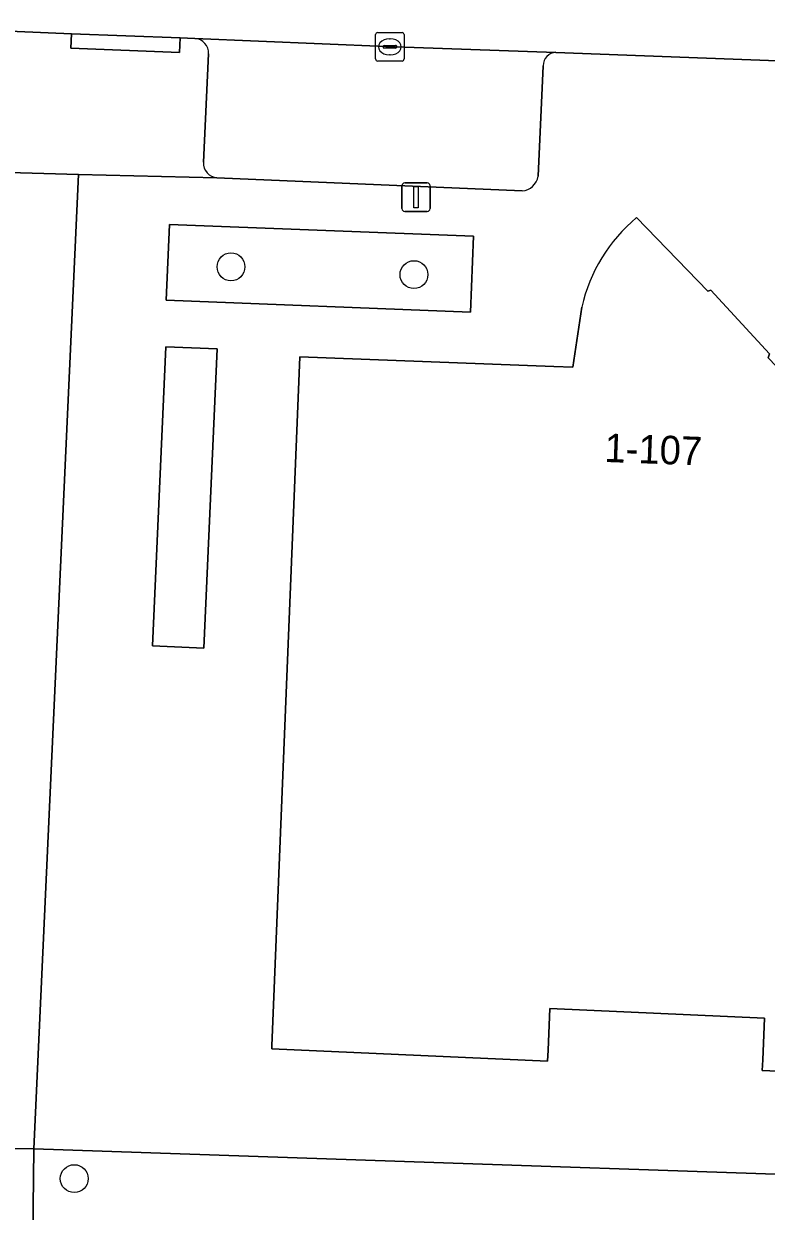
# Model space of a CAD drawing. Extents: x 161354 to 162026, y 386504 to 387460.
# Drawn here: x 161808.05 to 161834.08, y 386542 to 386583.62 of the extents above; entities that cross this region are included whole.
import ezdxf

# ---------------------------------------------------------------- set-up
doc = ezdxf.new("R2010")
doc.units = 0
for name, color, linetype in [('IMGEO_Boom', 7, 'Continuous'), ('IMGEO_Groenvoorziening', 7, 'Continuous'), ('IMGEO_Haag', 7, 'Continuous'), ('IMGEO_Kolk', 7, 'Continuous'), ('IMGEO_Lichtmast', 7, 'Continuous'), ('IMGEO_Pand', 7, 'Continuous'), ('IMGEO_Pand_nummerreeks', 7, 'Continuous'), ('IMGEO_Parkeervlak_open', 7, 'Continuous'), ('IMGEO_Rijbaan_lokaal_open', 7, 'Continuous'), ('IMGEO_Voetpad_open', 7, 'Continuous')]:
    doc.layers.add(name, color=color, linetype=linetype)

msp = doc.modelspace()

# ---------------------------------------------------------------- linework, layer by layer
at = {"layer": 'IMGEO_Boom'}
for centre in [(161815.313, 386575.097), (161821.73, 386574.824), (161809.815, 386543.138)]:
    msp.add_circle(centre, 0.489, dxfattribs=at)
at = {"layer": 'IMGEO_Groenvoorziening'}
for points in [[(161809.965, 386578.335), (161798.984, 386578.644), (161797.568, 386544.323), (161808.398, 386544.188)], [(161823.816, 386576.169), (161813.161, 386576.576), (161813.034, 386573.923), (161823.714, 386573.507)], [(161814.824, 386572.219), (161813.026, 386572.298), (161812.564, 386561.809), (161814.362, 386561.73)], [(161808.398, 386544.188), (161797.568, 386544.323), (161790.152, 386544.93), (161789.824, 386534.121), (161789.808, 386532.329), (161790.01, 386532.328), (161799.638, 386532.683), (161808.276, 386533.002)], [(161857.159, 386542.494), (161851.403, 386542.703), (161850.972, 386542.719), (161848.089, 386542.824), (161808.398, 386544.188), (161808.276, 386533.002), (161856.837, 386534.793)]]:
    msp.add_lwpolyline(points, close=True, dxfattribs=at)
at = {"layer": 'IMGEO_Haag'}
msp.add_lwpolyline([(161823.816, 386576.169), (161813.161, 386576.576), (161813.034, 386573.923), (161823.714, 386573.507)], close=True, dxfattribs=at)
at = {"layer": 'IMGEO_Kolk'}
for p, q in [((161820.384, 386582.383), (161820.384, 386583.235)), ((161820.459, 386583.309), (161821.311, 386583.309)), ((161820.872, 386583.089), (161820.897, 386583.089)), ((161821.385, 386583.235), (161821.385, 386582.383)), ((161820.643, 386582.803), (161820.643, 386582.815)), ((161821.081, 386582.766), (161820.683, 386582.766)), ((161820.686, 386582.852), (161821.084, 386582.852)), ((161821.127, 386582.815), (161821.127, 386582.803)), ((161821.311, 386582.309), (161820.459, 386582.309)), ((161820.895, 386582.529), (161820.87, 386582.529))]:
    msp.add_line(p, q, dxfattribs=at)
for points in [[(161820.384, 386582.383), (161820.384, 386583.235)], [(161820.459, 386583.309), (161821.311, 386583.309)], [(161821.385, 386583.235), (161821.385, 386582.383)], [(161821.311, 386582.309), (161820.459, 386582.309)]]:
    msp.add_lwpolyline(points, dxfattribs=at)
for centre, radius, start, end in [((161820.461, 386583.233), 0.0765, 91.552, 178.448), ((161820.461, 386583.233), 0.0765, 91.552, 178.448), ((161821.309, 386583.233), 0.0765, 1.552, 88.448), ((161821.309, 386583.233), 0.0765, 1.552, 88.448), ((161820.683, 386582.812), 0.0403, 85.8775, 175.7526), ((161820.68, 386582.802), 0.0366, 178.938, 274.7102), ((161821.084, 386582.809), 0.043, 264.8664, 352.4533), ((161821.088, 386582.814), 0.0386, 1.7309, 96.639), ((161820.461, 386582.385), 0.0765, 181.552, 268.448), ((161820.461, 386582.385), 0.0765, 181.552, 268.448), ((161821.309, 386582.385), 0.0765, 271.552, 358.448), ((161821.309, 386582.385), 0.0765, 271.552, 358.448)]:
    msp.add_arc(centre, radius, start, end, dxfattribs=at)
for centre, major_axis, ratio, start_param, end_param in [((161820.871, 386582.809), (-0.387, 0.002), 0.722429, 4.712389, 7.853982), ((161820.896, 386582.809), (-0.39, 0.002), 0.717154, 1.570796, 4.712389)]:
    msp.add_ellipse(centre, major_axis=major_axis, ratio=ratio, start_param=start_param, end_param=end_param, dxfattribs=at)
at = {"layer": 'IMGEO_Lichtmast'}
for p, q in [((161821.306, 386577.138), (161821.306, 386577.938)), ((161821.306, 386577.938), (161821.306, 386577.138)), ((161821.406, 386578.038), (161822.196, 386578.038)), ((161822.196, 386578.038), (161821.406, 386578.038)), ((161822.296, 386577.938), (161822.296, 386577.138)), ((161822.296, 386577.138), (161822.296, 386577.938)), ((161822.196, 386577.038), (161821.406, 386577.038)), ((161821.406, 386577.038), (161822.196, 386577.038))]:
    msp.add_line(p, q, dxfattribs=at)
msp.add_lwpolyline([(161821.726, 386577.913), (161821.876, 386577.913), (161821.876, 386577.163), (161821.726, 386577.163), (161821.726, 386577.913)], dxfattribs=at)
for centre, start, end in [((161821.406, 386577.938), 90, 180), ((161821.406, 386577.938), 90, 180), ((161822.196, 386577.938), 0, 90), ((161822.196, 386577.938), 360, 90), ((161821.406, 386577.138), 180, 270), ((161821.406, 386577.138), 180, 270), ((161822.196, 386577.138), 270, 0), ((161822.196, 386577.138), 270, 0)]:
    msp.add_arc(centre, 0.1, start, end, dxfattribs=at)
at = {"layer": 'IMGEO_Pand'}
msp.add_lwpolyline([(161827.612, 386573.684), (161827.299, 386571.581), (161826.632, 386571.607), (161817.73, 386571.948), (161816.749, 386547.796), (161816.744, 386547.683), (161826.417, 386547.258), (161826.434, 386547.639), (161826.498, 386549.099), (161834.025, 386548.767), (161833.961, 386547.307), (161833.944, 386546.927), (161843.505, 386546.507), (161843.518, 386546.852), (161844.469, 386570.868), (161834.719, 386571.31), (161834.153, 386571.912), (161834.192, 386572.047), (161832.139, 386574.279), (161832.032, 386574.245), (161829.538, 386576.822)], dxfattribs=at)
msp.add_arc((161833.176, 386572.429), 5.703, 129.6284, 167.2911, dxfattribs=at)
at = {"layer": 'IMGEO_Parkeervlak_open'}
for points in [[(161826.703, 386582.615), (161820.748, 386582.821), (161814.048, 386583.105)], [(161814.528, 386582.564), (161814.344, 386578.76)], [(161826.084, 386578.273), (161826.26, 386582.147)], [(161814.822, 386578.222), (161825.52, 386577.757)]]:
    msp.add_lwpolyline(points, dxfattribs=at)
for centre, radius, start, end in [((161813.999, 386582.578), 0.529, 358.4962, 84.6657), ((161826.725, 386582.151), 0.465, 92.6847, 180.4592), ((161814.86, 386578.737), 0.517, 177.4759, 265.7647), ((161825.474, 386578.373), 0.618, 274.2478, 350.6626)]:
    msp.add_arc(centre, radius, start, end, dxfattribs=at)
at = {"layer": 'IMGEO_Rijbaan_lokaal_open'}
msp.add_lwpolyline([(161801.352, 386583.617), (161803.993, 386583.51), (161809.718, 386583.269), (161813.525, 386583.118), (161814.048, 386583.105), (161820.748, 386582.821), (161826.703, 386582.615), (161835.096, 386582.296), (161841.116, 386582.039), (161841.37, 386582.018), (161841.478, 386582.014), (161842.369, 386581.985), (161849.858, 386581.686), (161856.772, 386581.398), (161863.378, 386581.122)], dxfattribs=at)
at = {"layer": 'IMGEO_Voetpad_open'}
for points in [[(161814.048, 386583.105), (161813.525, 386583.118), (161813.507, 386582.611), (161809.7, 386582.765), (161809.718, 386583.269), (161803.993, 386583.51), (161801.352, 386583.617)], [(161814.344, 386578.76), (161814.528, 386582.564)], [(161835.096, 386582.296), (161826.703, 386582.615)], [(161826.26, 386582.147), (161826.084, 386578.273)], [(161797.524, 386570.626), (161797.841, 386578.677), (161798.984, 386578.644), (161809.965, 386578.335), (161814.822, 386578.222)], [(161825.52, 386577.757), (161814.822, 386578.222), (161809.965, 386578.335), (161808.398, 386544.188), (161848.089, 386542.824), (161850.972, 386542.719), (161852.298, 386576.624), (161848.737, 386576.908), (161842.173, 386577.156)], [(161829.538, 386576.822), (161832.032, 386574.245)], [(161832.032, 386574.245), (161832.139, 386574.279), (161834.192, 386572.047), (161834.153, 386571.912), (161834.719, 386571.31), (161844.469, 386570.868), (161843.518, 386546.852), (161843.505, 386546.507), (161833.944, 386546.927), (161833.961, 386547.307), (161834.025, 386548.767), (161826.498, 386549.099), (161826.434, 386547.639), (161826.417, 386547.258), (161816.744, 386547.683), (161816.749, 386547.796), (161817.73, 386571.948), (161826.632, 386571.607), (161827.299, 386571.581), (161827.612, 386573.684)]]:
    msp.add_lwpolyline(points, dxfattribs=at)
for points in [[(161813.525, 386583.118), (161809.718, 386583.269), (161809.7, 386582.765), (161813.507, 386582.611)], [(161823.714, 386573.507), (161813.034, 386573.923), (161813.161, 386576.576), (161823.816, 386576.169)], [(161814.824, 386572.219), (161814.362, 386561.73), (161812.564, 386561.809), (161813.026, 386572.298)]]:
    msp.add_lwpolyline(points, close=True, dxfattribs=at)
for centre, radius, start, end in [((161813.999, 386582.578), 0.529, 358.4962, 84.6657), ((161826.725, 386582.151), 0.465, 92.6847, 180.4592), ((161814.86, 386578.737), 0.517, 177.4759, 265.7647), ((161825.474, 386578.373), 0.618, 274.2478, 350.6626), ((161833.176, 386572.429), 5.703, 129.6284, 167.2911)]:
    msp.add_arc(centre, radius, start, end, dxfattribs=at)

# ---------------------------------------------------------------- texts
at = {"layer": 'IMGEO_Pand_nummerreeks'}
msp.add_text('1-107', height=1, rotation=357.9083, dxfattribs=at).set_placement((161828.397, 386568.259))

doc.saveas('drawing.dxf')
